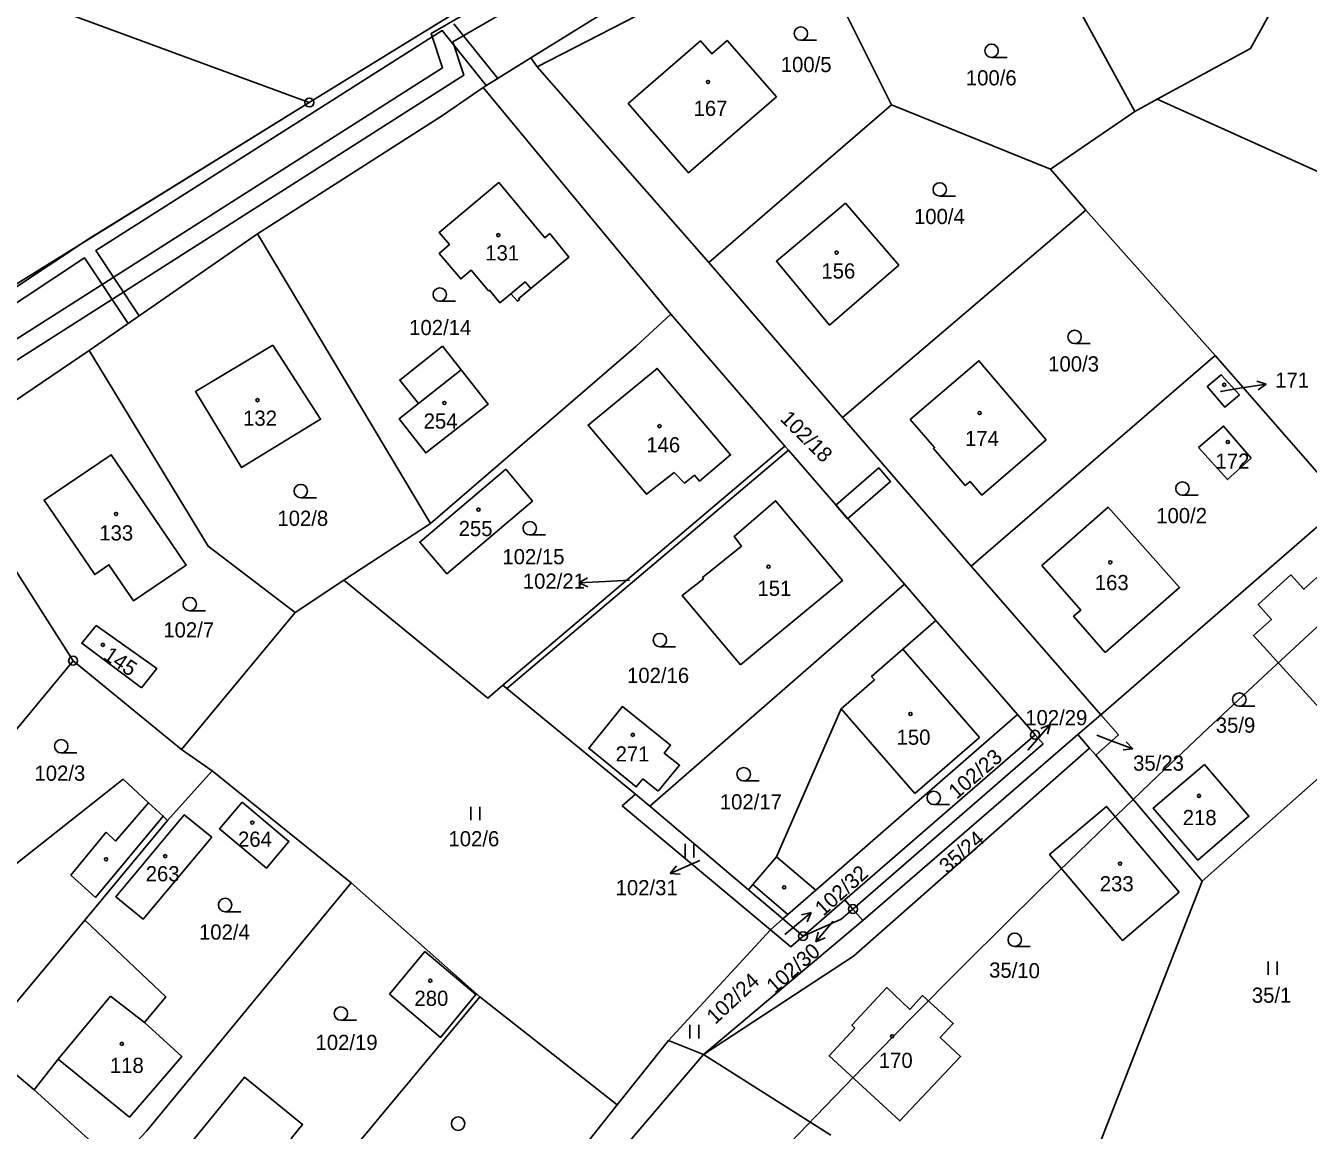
# Model space of a CAD drawing. Extents: x -680203 to -673936, y -1102717 to -1093650.
# Drawn here: x -677432.5 to -677288.9, y -1098509.5 to -1098385.8 of the extents above; entities that cross this region are included whole.
import ezdxf

# ---------------------------------------------------------------- set-up
doc = ezdxf.new("R2010")
doc.units = 0
for name, color, linetype in [('_Ideová část', 7, 'Continuous'), ('SOxx02xx_Koleje_param další_Popis10', 7, 'Continuous'), ('SOxx02xx_Staničení_Popis10', 7, 'Continuous'), ('SOxxxxxx_Koleje_hlavní_body_Popis10', 7, 'Continuous'), ('SOxxxxxx_Koleje_LN_parametry_Popis10', 7, 'Continuous'), ('SOxxxxxx_Koleje_param další_Popis10', 7, 'Continuous'), ('SOxxxxxx_Osa_bod_P', 7, 'Continuous'), ('SOxxxxxx_Staničení_Popis10', 7, 'Continuous'), ('x_prac', 7, 'Continuous')]:
    doc.layers.add(name, color=color, linetype=linetype)

msp = doc.modelspace()

# ---------------------------------------------------------------- linework, layer by layer
at = {"layer": '_Ideová část'}
msp.add_circle((-676417.7, -1099401.52), 1287.12, dxfattribs=at)
at = {"layer": 'SOxx02xx_Koleje_param další_Popis10'}
for centre, radius in [((-677400.78, -1098394.4), 0.5), ((-677400.78, -1098394.4), 0.0303), ((-677427.23, -1098456.91), 0.5), ((-677427.23, -1098456.91), 0.0303), ((-677319.49, -1098465.21), 0.5), ((-677319.49, -1098465.21), 0.0303), ((-677339.89, -1098484.73), 0.5), ((-677339.89, -1098484.73), 0.0303), ((-677345.48, -1098487.76), 0.5), ((-677345.48, -1098487.76), 0.0303)]:
    msp.add_circle(centre, radius, dxfattribs=at)
at = {"layer": 'SOxx02xx_Staničení_Popis10'}
for p, q in [((-677296.55, -1098426.4), (-677293.59, -1098425.93)), ((-677293.59, -1098425.93), (-677294.65, -1098425.59)), ((-677293.59, -1098425.93), (-677294.5, -1098426.58)), ((-677298.73, -1098426.75), (-677296.55, -1098426.4)), ((-677370.6, -1098448.19), (-677369.62, -1098447.64)), ((-677367.6, -1098448.03), (-677370.6, -1098448.19)), ((-677370.6, -1098448.19), (-677369.57, -1098448.64)), ((-677364.91, -1098447.9), (-677367.6, -1098448.03)), ((-677319.78, -1098466.33), (-677317.81, -1098464.06)), ((-677317.81, -1098464.06), (-677318.85, -1098464.49)), ((-677317.81, -1098464.06), (-677318.09, -1098465.15)), ((-677320.31, -1098466.93), (-677319.78, -1098466.33)), ((-677312.57, -1098465.25), (-677311.33, -1098465.73)), ((-677311.33, -1098465.73), (-677308.53, -1098466.8)), ((-677308.53, -1098466.8), (-677309.28, -1098465.98)), ((-677308.53, -1098466.8), (-677309.64, -1098466.91)), ((-677357.05, -1098479.3), (-677357.62, -1098479.54)), ((-677357.62, -1098479.54), (-677360.36, -1098480.76)), ((-677360.36, -1098480.76), (-677359.65, -1098479.9)), ((-677360.36, -1098480.76), (-677359.24, -1098480.81)), ((-677346.87, -1098487.05), (-677344.57, -1098485.12)), ((-677344.57, -1098485.12), (-677345.66, -1098485.38)), ((-677344.57, -1098485.12), (-677345.02, -1098486.15)), ((-677342.11, -1098486.1), (-677344.04, -1098488.4)), ((-677347.51, -1098487.59), (-677346.87, -1098487.05)), ((-677344.04, -1098488.4), (-677343.78, -1098487.31)), ((-677344.04, -1098488.4), (-677343.01, -1098487.95))]:
    msp.add_line(p, q, dxfattribs=at)
at = {"layer": 'SOxxxxxx_Koleje_hlavní_body_Popis10'}
for p, q in [((-677345.72, -1098387.42), (-677343.97, -1098387.42)), ((-677324.36, -1098389.35), (-677322.61, -1098389.35)), ((-677330.17, -1098404.88), (-677328.42, -1098404.88)), ((-677386.16, -1098416.65), (-677384.41, -1098416.65)), ((-677315.06, -1098421.4), (-677313.31, -1098421.4)), ((-677401.73, -1098438.66), (-677399.98, -1098438.66)), ((-677302.98, -1098438.38), (-677301.23, -1098438.38)), ((-677376.08, -1098442.83), (-677374.33, -1098442.83)), ((-677414.16, -1098451.32), (-677412.41, -1098451.32)), ((-677361.51, -1098455.35), (-677359.76, -1098455.35)), ((-677296.61, -1098462.01), (-677294.86, -1098462.01)), ((-677428.56, -1098467.24), (-677426.81, -1098467.24)), ((-677352.13, -1098470.38), (-677350.38, -1098470.38)), ((-677382.67, -1098474.77), (-677382.67, -1098473.27)), ((-677381.67, -1098474.77), (-677381.67, -1098473.27)), ((-677330.83, -1098473.03), (-677329.08, -1098473.03)), ((-677358.69, -1098478.94), (-677358.69, -1098477.44)), ((-677357.69, -1098478.94), (-677357.69, -1098477.44)), ((-677410.21, -1098485.02), (-677408.46, -1098485.02)), ((-677321.77, -1098488.92), (-677320.02, -1098488.92)), ((-677293.39, -1098492.09), (-677293.39, -1098490.59)), ((-677292.39, -1098492.09), (-677292.39, -1098490.59)), ((-677397.24, -1098497.18), (-677395.49, -1098497.18)), ((-677358.14, -1098499.21), (-677358.14, -1098497.71)), ((-677357.14, -1098499.21), (-677357.14, -1098497.71))]:
    msp.add_line(p, q, dxfattribs=at)
for centre in [(-677345.72, -1098386.67), (-677324.36, -1098388.6), (-677330.17, -1098404.13), (-677386.16, -1098415.9), (-677315.06, -1098420.65), (-677401.73, -1098437.91), (-677302.98, -1098437.63), (-677376.08, -1098442.08), (-677414.16, -1098450.57), (-677361.51, -1098454.6), (-677296.61, -1098461.26), (-677428.56, -1098466.49), (-677352.13, -1098469.63), (-677330.83, -1098472.28), (-677410.21, -1098484.27), (-677321.77, -1098488.17), (-677397.24, -1098496.43), (-677384.11, -1098508.76)]:
    msp.add_circle(centre, 0.75, dxfattribs=at)
at = {"layer": 'SOxxxxxx_Koleje_LN_parametry_Popis10'}
for points in [[(-677344.38, -1098361.96), (-677387.11, -1098386.66), (-677385.85, -1098390.51), (-677490.51, -1098457.12), (-677491.56, -1098460.43), (-677501.71, -1098453.02), (-677505.93, -1098453.24), (-677490.7, -1098463.28), (-677490.49, -1098463.17), (-677488.85, -1098458.5), (-677383.47, -1098391.35), (-677384.69, -1098387.62), (-677343.45, -1098363.74)], [(-677372.29, -1098376.84), (-677400.78, -1098394.4), (-677425.34, -1098409.6), (-677444.08, -1098422)], [(-677442.59, -1098422.82), (-677425.95, -1098411.81), (-677421.07, -1098419.15), (-677419.84, -1098418.3), (-677424.69, -1098410.99), (-677385.89, -1098386.35), (-677380.95, -1098392.49), (-677379.66, -1098391.69), (-677384.59, -1098385.57)]]:
    msp.add_lwpolyline(points, dxfattribs=at)
msp.add_lwpolyline([(-677341.79, -1098439.5), (-677340.48, -1098441.01), (-677335.67, -1098436.84), (-677336.98, -1098435.33)], close=True, dxfattribs=at)
at = {"layer": 'SOxxxxxx_Koleje_param další_Popis10'}
for centre in [(-677356.12, -1098392.1), (-677379.6, -1098409.25), (-677341.72, -1098411.21), (-677298.31, -1098426.01), (-677406.58, -1098427.73), (-677385.65, -1098428.04), (-677325.7, -1098429.18), (-677361.55, -1098430.64), (-677297.9, -1098432.43), (-677422.42, -1098440.48), (-677381.82, -1098439.99), (-677349.34, -1098446.39), (-677311.07, -1098445.89), (-677423.9, -1098455.14), (-677333.44, -1098462.87), (-677364.54, -1098465.21), (-677301.14, -1098472.04), (-677407.16, -1098475.04), (-677423.54, -1098479.15), (-677416.92, -1098478.8), (-677309.97, -1098479.64), (-677347.59, -1098482.3), (-677387.23, -1098492.75), (-677335.5, -1098498.97), (-677421.77, -1098499.82)]:
    msp.add_circle(centre, 0.175, dxfattribs=at)
at = {"layer": 'SOxxxxxx_Staničení_Popis10'}
for p, q in [((-677378.19, -1098415.81), (-677376.61, -1098414.48)), ((-677376.61, -1098414.48), (-677375.98, -1098415.24)), ((-677388.55, -1098428.12), (-677383.78, -1098424.34)), ((-677325.71, -1098465.51), (-677334.29, -1098455.62)), ((-677341.21, -1098462.29), (-677332.95, -1098471.8)), ((-677332.95, -1098471.8), (-677325.71, -1098465.51)), ((-677422.49, -1098477.14), (-677418.79, -1098472.82)), ((-677417.15, -1098474.34), (-677424.71, -1098483.44)), ((-677427.5, -1098480.94), (-677423.51, -1098476.12)), ((-677423.51, -1098476.12), (-677422.49, -1098477.14)), ((-677344.04, -1098482.6), (-677348.45, -1098478.86)), ((-677424.71, -1098483.44), (-677427.5, -1098480.94)), ((-677347.17, -1098485.33), (-677351.1, -1098481.99)), ((-677428.89, -1098501.53), (-677423.05, -1098494.48)), ((-677423.05, -1098494.48), (-677419.24, -1098497.45))]:
    msp.add_line(p, q, dxfattribs=at)
at = {"layer": 'x_prac'}
for p, q in [((-677537.74, -1098343.94), (-677400.78, -1098394.4)), ((-677308.32, -1098395.41), (-677325.76, -1098363.42)), ((-677375.27, -1098390.41), (-677345.38, -1098375.03)), ((-677345.38, -1098375.03), (-677335.57, -1098394.67)), ((-677400.78, -1098394.4), (-677372.29, -1098376.84)), ((-677375.96, -1098389.39), (-677381.3, -1098392.71)), ((-677375.96, -1098389.39), (-677375.27, -1098390.41)), ((-677375.27, -1098390.41), (-677356.01, -1098412.32)), ((-677360.3, -1098418.1), (-677381.3, -1098392.71)), ((-677437.88, -1098417.37), (-677400.78, -1098394.4)), ((-677335.57, -1098394.67), (-677356.01, -1098412.32)), ((-677317.77, -1098401.86), (-677335.57, -1098394.67)), ((-677308.32, -1098395.41), (-677305.81, -1098394.04)), ((-677317.77, -1098401.86), (-677308.32, -1098395.41)), ((-677313.79, -1098406.45), (-677317.77, -1098401.86)), ((-677341.04, -1098429.69), (-677313.79, -1098406.45)), ((-677299.33, -1098422.72), (-677313.79, -1098406.45)), ((-677406.57, -1098409.11), (-677425.42, -1098422.16)), ((-677387.2, -1098441.53), (-677406.57, -1098409.11)), ((-677356.01, -1098412.32), (-677341.04, -1098429.69)), ((-677347.53, -1098432.89), (-677360.3, -1098418.1)), ((-677425.42, -1098422.16), (-677442.22, -1098433.57)), ((-677299.33, -1098422.72), (-677326.64, -1098446.34)), ((-677284.88, -1098439.27), (-677299.33, -1098422.72)), ((-677341.04, -1098429.69), (-677326.64, -1098446.34)), ((-677379.1, -1098459.66), (-677347.53, -1098432.89)), ((-677347.12, -1098433.34), (-677378.65, -1098460.03)), ((-677347.53, -1098432.89), (-677347.12, -1098433.34)), ((-677334.13, -1098448.34), (-677347.12, -1098433.34)), ((-677284.88, -1098439.27), (-677312.14, -1098462.97)), ((-677387.2, -1098441.53), (-677396.91, -1098447.91)), ((-677427.23, -1098456.91), (-677436.03, -1098443.1)), ((-677326.64, -1098446.34), (-677312.14, -1098462.97)), ((-677396.91, -1098447.91), (-677402.37, -1098451.53)), ((-677362.62, -1098473.2), (-677334.13, -1098448.34)), ((-677330.6, -1098452.41), (-677334.13, -1098448.34)), ((-677402.37, -1098451.53), (-677415.08, -1098466.86)), ((-677330.6, -1098452.41), (-677334.29, -1098455.62)), ((-677321.45, -1098462.94), (-677330.6, -1098452.41)), ((-677440.47, -1098472.94), (-677427.23, -1098456.91)), ((-677415.08, -1098466.86), (-677427.23, -1098456.91)), ((-677378.65, -1098460.03), (-677379.1, -1098459.66)), ((-677378.65, -1098460.03), (-677364.23, -1098471.87)), ((-677321.45, -1098462.94), (-677319.49, -1098465.21)), ((-677314.7, -1098465.18), (-677312.14, -1098462.97)), ((-677340.79, -1098483.7), (-677319.49, -1098465.21)), ((-677338.79, -1098486), (-677314.7, -1098465.18)), ((-677314.7, -1098465.18), (-677313.4, -1098466.69)), ((-677411.65, -1098469.24), (-677415.08, -1098466.86)), ((-677312.7, -1098467.51), (-677313.4, -1098466.69)), ((-677312.7, -1098467.51), (-677300.76, -1098481.59)), ((-677416.65, -1098474.82), (-677411.65, -1098469.24)), ((-677396.1, -1098481.78), (-677411.65, -1098469.24)), ((-677364.23, -1098471.87), (-677362.62, -1098473.2)), ((-677362.62, -1098473.2), (-677351.6, -1098482.57)), ((-677425.91, -1098485.98), (-677416.65, -1098474.82)), ((-677396.1, -1098481.78), (-677381.67, -1098494.57)), ((-677300.76, -1098481.59), (-677318, -1098525.73)), ((-677351.6, -1098482.57), (-677347.75, -1098485.83)), ((-677345.48, -1098487.76), (-677340.79, -1098483.7)), ((-677340.79, -1098483.7), (-677339.89, -1098484.73)), ((-677339.89, -1098484.73), (-677341.2, -1098485.87)), ((-677339.89, -1098484.73), (-677338.79, -1098486)), ((-677425.91, -1098485.98), (-677437.6, -1098499.96)), ((-677356.63, -1098501), (-677338.79, -1098486)), ((-677349.13, -1098487.04), (-677347.75, -1098485.83)), ((-677347.75, -1098485.83), (-677345.48, -1098487.76)), ((-677341.2, -1098485.87), (-677345.48, -1098487.76)), ((-677360.56, -1098499.43), (-677349.13, -1098487.04)), ((-677381.67, -1098494.57), (-677407.44, -1098525.49)), ((-677381.67, -1098494.57), (-677366.3, -1098506.67)), ((-677366.3, -1098506.67), (-677360.56, -1098499.43)), ((-677356.63, -1098501), (-677360.56, -1098499.43)), ((-677437.6, -1098499.96), (-677431.58, -1098504.96)), ((-677356.63, -1098501), (-677342.35, -1098510.04)), ((-677431.58, -1098504.96), (-677422.44, -1098513.26)), ((-677366.3, -1098506.67), (-677391.5, -1098538.26))]:
    msp.add_line(p, q, dxfattribs=at)
for points in [[(-677290.06, -1098344.38), (-677326.81, -1098361.67), (-677349.23, -1098373.4), (-677365.21, -1098382.71), (-677375.96, -1098389.39)], [(-677291.24, -1098380.87), (-677295.35, -1098388.34), (-677305.81, -1098394.04)], [(-677348.45, -1098393.75), (-677353.99, -1098387.45), (-677355.7, -1098388.94), (-677356.95, -1098387.5), (-677365.07, -1098394.52), (-677358.32, -1098402.27), (-677348.45, -1098393.75)], [(-677381.3, -1098392.71), (-677385.85, -1098395.85), (-677406.57, -1098409.11)], [(-677305.81, -1098394.04), (-677275.99, -1098407.45), (-677256.07, -1098407.81), (-677248.4, -1098405.78)], [(-677373.82, -1098409.07), (-677371.7, -1098411.7), (-677375.98, -1098415.24), (-677377.31, -1098416.34), (-677377.22, -1098416.45), (-677377.45, -1098416.64), (-677378.19, -1098415.81), (-677379.43, -1098416.85), (-677380.61, -1098415.43), (-677380.69, -1098415.5), (-677382.66, -1098413.17), (-677383.82, -1098414.15), (-677386.23, -1098411.29), (-677385.09, -1098410.3), (-677386.23, -1098408.94), (-677379.54, -1098403.36), (-677374.39, -1098409.56), (-677373.82, -1098409.07)], [(-677340.72, -1098405.68), (-677348.45, -1098412.17), (-677342.5, -1098419.32), (-677334.76, -1098412.6), (-677340.72, -1098405.68)], [(-677387.2, -1098441.53), (-677364.19, -1098421.73), (-677360.3, -1098418.1)], [(-677404.86, -1098421.59), (-677413.54, -1098426.77), (-677408.36, -1098435.29), (-677399.52, -1098429.87), (-677404.86, -1098421.59)], [(-677385.86, -1098421.7), (-677383.78, -1098424.34), (-677380.76, -1098428.19), (-677387.73, -1098433.64), (-677390.73, -1098429.84), (-677388.55, -1098428.12), (-677390.65, -1098425.49), (-677385.86, -1098421.7)], [(-677402.37, -1098451.53), (-677412.1, -1098444.07), (-677425.42, -1098422.16)], [(-677318.24, -1098432.16), (-677325.78, -1098423.32), (-677333.47, -1098429.89)], [(-677359.92, -1098435.82), (-677358.76, -1098437.02), (-677357.64, -1098436.15), (-677357.09, -1098436.8), (-677353.59, -1098433.87), (-677361.81, -1098424.18), (-677369.55, -1098430.52), (-677363.01, -1098438.25), (-677359.92, -1098435.82)], [(-677296.61, -1098427.14), (-677298.63, -1098424.88), (-677300.22, -1098426.22)], [(-677300.22, -1098426.22), (-677298.22, -1098428.52), (-677296.61, -1098427.14)], [(-677333.47, -1098429.89), (-677330.75, -1098433.05), (-677330.87, -1098433.15), (-677327.3, -1098437.3), (-677326.77, -1098436.84), (-677325.45, -1098438.37), (-677318.24, -1098432.16)], [(-677295.27, -1098434.22), (-677298.38, -1098430.63), (-677301.2, -1098433.02)], [(-677301.2, -1098433.02), (-677297.93, -1098436.63), (-677295.27, -1098434.22)], [(-677416.28, -1098443.66), (-677414.58, -1098446.22), (-677420.47, -1098450.2), (-677423.22, -1098446.17), (-677424.81, -1098447.26), (-677430.49, -1098438.92), (-677422.96, -1098433.84), (-677416.28, -1098443.66)], [(-677378.78, -1098435.45), (-677375.77, -1098439.04), (-677385.36, -1098447.2), (-677388.41, -1098443.63), (-677378.78, -1098435.45)], [(-677352.48, -1098457.39), (-677350.24, -1098455.49), (-677341.06, -1098447.94), (-677348.56, -1098439), (-677353.2, -1098443.02), (-677352.36, -1098444.08), (-677356.73, -1098447.61), (-677356.64, -1098447.73), (-677359.03, -1098449.62), (-677352.48, -1098457.39)], [(-677311.3, -1098439.73), (-677318.75, -1098446.25), (-677314.38, -1098451.25), (-677315.17, -1098451.94), (-677311.62, -1098456)], [(-677311.62, -1098456), (-677303.31, -1098448.71), (-677311.3, -1098439.73)], [(-677286.88, -1098463.04), (-677278.65, -1098455.54), (-677286.81, -1098446.59), (-677289.37, -1098448.91), (-677290.83, -1098447.31), (-677294.49, -1098450.63), (-677293.02, -1098452.3), (-677295.04, -1098454.08), (-677286.88, -1098463.04)], [(-677396.91, -1098447.91), (-677380.79, -1098461.1), (-677379.1, -1098459.66)], [(-677419.58, -1098459.94), (-677417.87, -1098457.79), (-677424.64, -1098452.97), (-677426.27, -1098454.96), (-677419.58, -1098459.94)], [(-677272.4, -1098453.77), (-677270.98, -1098455.2), (-677300.76, -1098481.59)], [(-677334.29, -1098455.62), (-677337.8, -1098458.67), (-677337.47, -1098459.05), (-677341.21, -1098462.29), (-677348.45, -1098478.86), (-677351.1, -1098481.99), (-677351.6, -1098482.57)], [(-677361.7, -1098471.54), (-677363.42, -1098470.15), (-677364.16, -1098471.05), (-677369.47, -1098466.71), (-677365.71, -1098462.05), (-677360.31, -1098466.38), (-677361.03, -1098467.25), (-677359.31, -1098468.63), (-677361.7, -1098471.54)], [(-677347.75, -1098485.83), (-677347.17, -1098485.33), (-677344.04, -1098482.6), (-677321.45, -1098462.94)], [(-677312.14, -1098462.97), (-677310.16, -1098465.23), (-677312.7, -1098467.51)], [(-677319.49, -1098465.21), (-677318.6, -1098466.22), (-677339.89, -1098484.73)], [(-677313.4, -1098466.69), (-677339.82, -1098490.02), (-677356.63, -1098501)], [(-677300.52, -1098468.55), (-677295.53, -1098474.33), (-677301.26, -1098479.24), (-677306.26, -1098473.41), (-677300.52, -1098468.55)], [(-677416.65, -1098474.82), (-677417.15, -1098474.34), (-677418.79, -1098472.82), (-677421.64, -1098470.17), (-677438.27, -1098483.32), (-677443.38, -1098478.7), (-677449.41, -1098485.94), (-677444.93, -1098490.23), (-677445.45, -1098490.83), (-677441.42, -1098494.17), (-677442.76, -1098495.75)], [(-677349.13, -1098487.04), (-677365.73, -1098473.18), (-677364.23, -1098471.87)], [(-677408.31, -1098472.76), (-677403.06, -1098477.16), (-677405.56, -1098480.14), (-677410.82, -1098475.73), (-677408.31, -1098472.76)], [(-677303.35, -1098482.84), (-677309.7, -1098488.24), (-677317.87, -1098478.62), (-677311.49, -1098473.23), (-677303.35, -1098482.84)], [(-677411.7, -1098476.67), (-677419.39, -1098485.86), (-677422.45, -1098483.34), (-677414.79, -1098474.16), (-677411.7, -1098476.67)], [(-677422.44, -1098513.26), (-677419.01, -1098509.61), (-677396.1, -1098481.78)], [(-677431.58, -1098504.96), (-677428.89, -1098501.53), (-677420.93, -1098508.03), (-677415.07, -1098501.25), (-677419.24, -1098497.45), (-677416.83, -1098494.57), (-677425.91, -1098485.98)], [(-677345.48, -1098487.76), (-677346.84, -1098488.95), (-677349.13, -1098487.04)], [(-677391.8, -1098494.27), (-677387.83, -1098489.49), (-677382.13, -1098494.31), (-677386.08, -1098499.1), (-677391.8, -1098494.27)], [(-677339.67, -1098498.05), (-677342.56, -1098501.17), (-677334.64, -1098508.46), (-677327.83, -1098501.24), (-677330.11, -1098499.13), (-677328.66, -1098497.56), (-677332.09, -1098494.41), (-677333.53, -1098495.96), (-677336.09, -1098493.53), (-677340, -1098497.74), (-677339.67, -1098498.05)], [(-677356.63, -1098501), (-677367.01, -1098513.17), (-677389.27, -1098540.2)], [(-677415.39, -1098512.6), (-677407.62, -1098519.05), (-677401.49, -1098511.62), (-677402.8, -1098510.41), (-677401.53, -1098508.85), (-677408.04, -1098503.56), (-677415.39, -1098512.6)]]:
    msp.add_lwpolyline(points, dxfattribs=at)

# ---------------------------------------------------------------- texts
at = {"layer": 'SOxxxxxx_Osa_bod_P'}
for s, p in [('100/5', (-677347.97, -1098390.99)), ('100/6', (-677327.24, -1098392.48)), ('167', (-677357.74, -1098395.9)), ('100/4', (-677333.05, -1098408.01)), ('131', (-677381.07, -1098412.09)), ('156', (-677343.42, -1098414.11)), ('102/14', (-677389.59, -1098420.45)), ('100/3', (-677318.02, -1098424.52)), ('171', (-677292.59, -1098426.34)), ('132', (-677408.19, -1098430.6)), ('254', (-677387.97, -1098430.92)), ('146', (-677363.03, -1098433.58)), ('174', (-677327.34, -1098432.88)), ('172', (-677299.28, -1098435.41)), ('102/8', (-677404.35, -1098441.81)), ('100/2', (-677305.92, -1098441.51)), ('133', (-677424.3, -1098443.45)), ('255', (-677384.05, -1098442.96)), ('102/15', (-677379.15, -1098446.11)), ('102/21', (-677376.86, -1098448.85)), ('163', (-677312.8, -1098449.01)), ('151', (-677350.58, -1098449.66)), ('102/7', (-677417.13, -1098454.31)), ('102/16', (-677365.19, -1098459.4)), ('102/29', (-677320.59, -1098464.14)), ('35/9', (-677299.25, -1098464.98)), ('150', (-677335, -1098466.33)), ('271', (-677366.47, -1098468.2)), ('35/23', (-677308.51, -1098469.23)), ('102/3', (-677431.56, -1098470.36)), ('102/17', (-677354.8, -1098473.57)), ('218', (-677302.95, -1098475.33)), ('264', (-677408.76, -1098477.75)), ('102/6', (-677385.19, -1098477.7)), ('263', (-677419.1, -1098481.62)), ('102/31', (-677366.47, -1098483.18)), ('233', (-677312.24, -1098482.74)), ('102/4', (-677413.13, -1098488.15)), ('35/1', (-677295.21, -1098495.22)), ('280', (-677389, -1098495.57)), ('102/19', (-677400.08, -1098500.51)), ('170', (-677336.99, -1098502.52)), ('118', (-677423.11, -1098503.08))]:
    msp.add_text(s, height=1.7, dxfattribs=at).set_placement(p)
for s, rotation, p in [('102/18', 315, (-677348.14, -1098429.93)), ('145', 326, (-677423.97, -1098456.63)), ('102/23', 41, (-677328.27, -1098472.5)), ('35/24', 41, (-677329.31, -1098480.85)), ('102/32', 42, (-677343.2, -1098485.59)), ('102/30', 41, (-677348.66, -1098494.26)), ('35/10', 359, (-677324.65, -1098492.39)), ('102/24', 43, (-677355.31, -1098497.72))]:
    msp.add_text(s, height=1.7, rotation=rotation, dxfattribs=at).set_placement(p)

doc.saveas('drawing.dxf')
